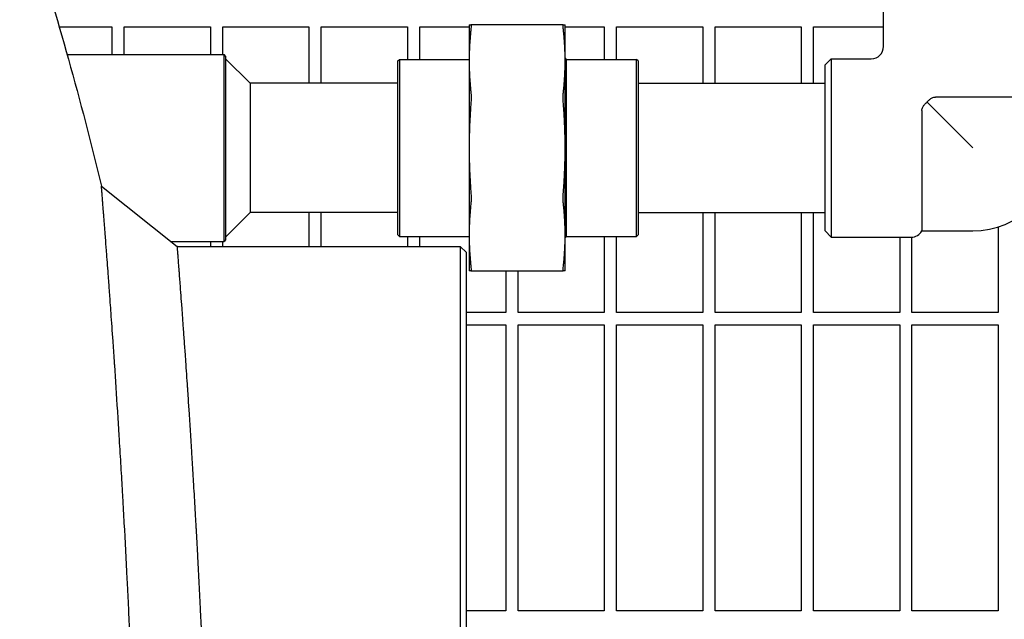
# Model space of a CAD drawing. Header units: inches. Extents: x 5 to 1128, y -85 to 748.
# Tile 661 of 689: x 777 to 787, y 588 to 594. Entities that reach past the tile are written whole.
import ezdxf

# ---------------------------------------------------------------- set-up
doc = ezdxf.new("R2010")
doc.units = ezdxf.units.IN
doc.header["$LTSCALE"] = 32
doc.header["$MEASUREMENT"] = 0
doc.layers.add('Visible (ANSI)', color=7, linetype='Continuous', lineweight=30)

msp = doc.modelspace()

# ---------------------------------------------------------------- linework, layer by layer
at = {"layer": 'Visible (ANSI)'}
for p, q in [((785.38423, 593.72103), (785.38423, 594.12728)), ((777.01144, 593.92228), (777.54813, 593.92228)), ((777.54813, 593.92228), (777.54813, 593.63978)), ((777.67313, 593.63978), (777.67313, 593.92228)), ((777.67313, 593.92228), (778.54813, 593.92228)), ((778.54813, 593.92228), (778.54813, 593.63978)), ((778.67313, 593.63978), (778.67313, 593.92228)), ((778.67313, 593.92228), (779.54813, 593.92228)), ((779.54813, 593.92228), (779.54813, 593.34728)), ((779.67313, 593.34728), (779.67313, 593.92228)), ((779.67313, 593.92228), (780.54813, 593.92228)), ((780.54813, 593.92228), (780.54813, 593.58978)), ((780.67313, 593.58978), (780.67313, 593.92228)), ((780.67313, 593.92228), (781.17548, 593.92228)), ((781.17548, 593.93978), (781.17548, 593.57366)), ((782.13185, 593.93978), (781.19411, 593.93978)), ((782.15048, 593.57366), (782.15048, 593.93978)), ((782.15048, 593.92228), (782.54813, 593.92228)), ((782.54813, 593.92228), (782.54813, 593.58978)), ((782.67313, 593.58978), (782.67313, 593.92228)), ((782.67313, 593.92228), (783.54813, 593.92228)), ((783.54813, 593.92228), (783.54813, 593.34728)), ((783.67313, 593.34728), (783.67313, 593.92228)), ((783.67313, 593.92228), (784.54813, 593.92228)), ((784.54813, 593.92228), (784.54813, 593.34728)), ((784.67313, 593.34728), (784.67313, 593.92228)), ((784.67313, 593.92228), (785.38423, 593.92228)), ((777.09196, 593.63978), (778.68635, 593.63978)), ((778.68635, 591.73978), (778.68635, 593.63978)), ((778.70198, 593.62415), (778.68635, 593.63978)), ((778.70198, 593.62415), (778.70198, 591.7554)), ((782.16548, 593.58978), (782.15048, 593.60478)), ((778.95198, 593.34728), (778.70198, 593.59728)), ((780.45198, 593.57415), (780.4676, 593.58978)), ((780.45198, 591.8054), (780.45198, 593.57415)), ((780.4676, 593.58978), (780.4676, 591.78978)), ((780.4676, 593.58978), (781.17548, 593.58978)), ((781.17548, 593.57366), (781.17548, 592.68978)), ((782.15048, 592.68978), (782.15048, 593.57366)), ((782.16548, 591.78978), (782.16548, 593.58978)), ((782.16548, 593.58978), (782.87485, 593.58978)), ((782.87485, 591.78978), (782.87485, 593.58978)), ((782.89048, 593.57415), (782.87485, 593.58978)), ((782.89048, 593.57415), (782.89048, 591.8054)), ((784.79048, 593.53353), (784.85298, 593.59603)), ((784.79048, 591.84603), (784.79048, 593.53353)), ((784.85298, 593.59603), (784.85298, 591.78353)), ((784.85298, 593.59603), (785.25923, 593.59603)), ((780.45198, 593.34728), (778.95198, 593.34728)), ((778.95198, 593.34728), (778.95198, 592.68978)), ((782.89048, 593.34728), (784.79048, 593.34728)), ((787.13423, 593.20653), (785.91015, 593.20653)), ((785.82559, 593.15466), (786.29048, 592.68978)), ((785.77373, 593.0701), (785.77373, 591.84603)), ((778.95198, 592.68978), (778.95198, 592.03228)), ((781.17548, 592.68978), (781.17548, 591.8059)), ((782.15048, 591.8059), (782.15048, 592.68978)), ((777.44081, 592.30181), (778.21159, 591.68978)), ((778.95198, 592.03228), (778.70198, 591.78228)), ((780.45198, 592.03228), (778.95198, 592.03228)), ((779.54813, 592.03228), (779.54813, 591.68978)), ((779.67313, 591.68978), (779.67313, 592.03228)), ((782.89048, 592.03228), (784.79048, 592.03228)), ((783.54813, 592.03228), (783.54813, 591.01603)), ((783.67313, 591.01603), (783.67313, 592.03228)), ((784.54813, 592.03228), (784.54813, 591.01603)), ((784.67313, 591.01603), (784.67313, 592.03228)), ((780.45198, 591.8054), (780.4676, 591.78978)), ((781.17548, 591.8059), (781.17548, 591.43978)), ((782.15048, 591.43978), (782.15048, 591.8059)), ((782.89048, 591.8054), (782.87485, 591.78978)), ((784.79048, 591.84603), (784.85298, 591.78353)), ((785.77373, 591.84603), (786.29048, 591.84603)), ((786.54813, 591.88633), (786.54813, 591.01603)), ((778.14862, 591.73978), (778.68635, 591.73978)), ((778.54813, 591.73978), (778.54813, 591.68978)), ((778.67313, 591.68978), (778.67313, 591.73978)), ((778.70198, 591.7554), (778.68635, 591.73978)), ((780.4676, 591.78978), (781.17548, 591.78978)), ((780.54813, 591.78978), (780.54813, 591.68978)), ((780.67313, 591.68978), (780.67313, 591.78978)), ((782.16548, 591.78978), (782.15048, 591.77478)), ((782.16548, 591.78978), (782.87485, 591.78978)), ((782.54813, 591.78978), (782.54813, 591.01603)), ((782.67313, 591.01603), (782.67313, 591.78978)), ((784.85298, 591.78353), (785.66548, 591.78353)), ((785.54813, 591.78353), (785.54813, 591.01603)), ((785.67313, 591.01603), (785.67313, 591.78376)), ((778.21159, 591.68978), (781.08505, 591.68978)), ((781.08505, 591.68978), (781.14755, 591.62728)), ((781.08505, 591.68969), (781.08505, 571.68978)), ((781.14755, 571.75228), (781.14755, 591.62719)), ((781.19411, 591.43978), (782.13185, 591.43978)), ((781.54813, 591.43978), (781.54813, 591.01603)), ((781.67313, 591.01603), (781.67313, 591.43978)), ((781.54813, 591.01603), (781.14755, 591.01603)), ((782.54813, 591.01603), (781.67313, 591.01603)), ((783.54813, 591.01603), (782.67313, 591.01603)), ((784.54813, 591.01603), (783.67313, 591.01603)), ((785.54813, 591.01603), (784.67313, 591.01603)), ((786.54813, 591.01603), (785.67313, 591.01603)), ((781.14755, 590.89103), (781.54813, 590.89103)), ((781.54813, 590.89103), (781.54813, 587.98478)), ((781.67313, 587.98478), (781.67313, 590.89103)), ((781.67313, 590.89103), (782.54813, 590.89103)), ((782.54813, 590.89103), (782.54813, 587.98478)), ((782.67313, 587.98478), (782.67313, 590.89103)), ((782.67313, 590.89103), (783.54813, 590.89103)), ((783.54813, 590.89103), (783.54813, 587.98478)), ((783.67313, 587.98478), (783.67313, 590.89103)), ((783.67313, 590.89103), (784.54813, 590.89103)), ((784.54813, 590.89103), (784.54813, 587.98478)), ((784.67313, 587.98478), (784.67313, 590.89103)), ((784.67313, 590.89103), (785.54813, 590.89103)), ((785.54813, 590.89103), (785.54813, 587.98478)), ((785.67313, 587.98478), (785.67313, 590.89103)), ((785.67313, 590.89103), (786.54813, 590.89103)), ((786.54813, 590.89103), (786.54813, 587.98478)), ((781.54813, 587.98478), (781.14755, 587.98478)), ((782.54813, 587.98478), (781.67313, 587.98478)), ((783.54813, 587.98478), (782.67313, 587.98478)), ((784.54813, 587.98478), (783.67313, 587.98478)), ((785.54813, 587.98478), (784.67313, 587.98478)), ((786.54813, 587.98478), (785.67313, 587.98478))]:
    msp.add_line(p, q, dxfattribs=at)
for centre, radius, end in [((785.25923, 593.72103), 0.125, 0), ((786.29048, 592.68978), 0.84375, 0), ((785.66548, 591.90853), 0.125, 330)]:
    msp.add_arc(centre, radius, 270, end, dxfattribs=at)
for points, knots in [([(765.90563, 606.43978), (766.62457, 606.43978), (767.34313, 606.32408), (768.80064, 605.85436), (769.53668, 605.48323), (771.10496, 604.40221), (771.92208, 603.63507), (773.50936, 601.71988), (774.26917, 600.54352), (775.62778, 597.89524), (776.22644, 596.42322), (776.99369, 594.0215), (777.23032, 593.17365), (777.44081, 592.30181)], [0, 0, 0, 0, 0.1597645, 0.1597645, 0.3319034, 0.3319034, 0.5428381, 0.5428381, 0.7725466, 0.7725466, 1.0022551, 1.0022551, 1.1209427, 1.1209427, 1.1209427, 1.1209427]), ([(781.19411, 593.93978), (781.19539, 593.93978), (781.19603, 593.93631), (781.19603, 593.92422), (781.19539, 593.91492), (781.19411, 593.90317)], [0.39703999, 0.39703999, 0.39703999, 0.39703999, 0.51738947, 0.51738947, 0.63773894, 0.63773894, 0.63773894, 0.63773894]), ([(782.13185, 593.90317), (782.13056, 593.91492), (782.12993, 593.92422), (782.12993, 593.93631), (782.13056, 593.93978), (782.13185, 593.93978)], [1.29972856, 1.29972856, 1.29972856, 1.29972856, 1.42007803, 1.42007803, 1.54042751, 1.54042751, 1.54042751, 1.54042751]), ([(781.19411, 593.24416), (781.19539, 593.23241), (781.19603, 593.2182), (781.19603, 593.18901), (781.19539, 593.17239), (781.19411, 593.15577)], [0.39703999, 0.39703999, 0.39703999, 0.39703999, 0.51738947, 0.51738947, 0.63773894, 0.63773894, 0.63773894, 0.63773894]), ([(782.13185, 593.15577), (782.13056, 593.17239), (782.12993, 593.18901), (782.12993, 593.2182), (782.13056, 593.23241), (782.13185, 593.24416)], [1.29972856, 1.29972856, 1.29972856, 1.29972856, 1.42007803, 1.42007803, 1.54042751, 1.54042751, 1.54042751, 1.54042751]), ([(785.82559, 593.15466), (785.82745, 593.15697), (785.82933, 593.15922), (785.83639, 593.16738), (785.84383, 593.17544), (785.85952, 593.18917), (785.86745, 593.19479), (785.88937, 593.2051), (785.90106, 593.20653), (785.91015, 593.20653)], [-0.20832254, -0.20832254, -0.20832254, -0.20832254, -0.18739286, -0.18739286, -0.13036023, -0.13036023, -0.07767244, -0.07767244, 0, 0, 0, 0]), ([(785.77373, 593.0701), (785.77373, 593.07639), (785.77445, 593.0826), (785.77735, 593.09466), (785.77948, 593.10039), (785.7866, 593.11456), (785.79231, 593.1223), (785.80621, 593.1378), (785.81579, 593.14677), (785.82559, 593.15466)], [-0.45272505, -0.45272505, -0.45272505, -0.45272505, -0.39374992, -0.39374992, -0.33575589, -0.33575589, -0.24538773, -0.24538773, -0.14472543, -0.14472543, -0.14472543, -0.14472543]), ([(777.85269, 583.8196), (777.85168, 583.88214), (777.85062, 583.94461), (777.84953, 584.00701), (777.84945, 584.01132), (777.84937, 584.01562), (777.8493, 584.01992), (777.84737, 584.1285), (777.84532, 584.23686), (777.84314, 584.34493), (777.84304, 584.34978), (777.84294, 584.35463), (777.84285, 584.35948), (777.83827, 584.58509), (777.83313, 584.80947), (777.82747, 585.03212), (777.82732, 585.03801), (777.82717, 585.0439), (777.82702, 585.04978), (777.8242, 585.16037), (777.82124, 585.27052), (777.81816, 585.38019), (777.81798, 585.38661), (777.8178, 585.39302), (777.81762, 585.39944), (777.81293, 585.56564), (777.80796, 585.73072), (777.80272, 585.89445), (777.80092, 585.95085), (777.79908, 586.00715), (777.79721, 586.06333), (777.79696, 586.07085), (777.79671, 586.07838), (777.79645, 586.0859), (777.79627, 586.0914), (777.79609, 586.09689), (777.7959, 586.10239), (777.79258, 586.20136), (777.78916, 586.29996), (777.78564, 586.39812), (777.78535, 586.40606), (777.78507, 586.41399), (777.78478, 586.42193), (777.77713, 586.63441), (777.76903, 586.84477), (777.76056, 587.05221), (777.76022, 587.06067), (777.75987, 587.06913), (777.75952, 587.07758), (777.75549, 587.17591), (777.75137, 587.27357), (777.74718, 587.37047), (777.7468, 587.37913), (777.74643, 587.38778), (777.74605, 587.39643), (777.73946, 587.54811), (777.73268, 587.69789), (777.72576, 587.84541), (777.72355, 587.89266), (777.72131, 587.93974), (777.71906, 587.98666), (777.71862, 587.99585), (777.71818, 588.00505), (777.71774, 588.01423), (777.71336, 588.10504), (777.70892, 588.1952), (777.70443, 588.2846), (777.70396, 588.29388), (777.70349, 588.30315), (777.70303, 588.31241), (777.69329, 588.50527), (777.68331, 588.69452), (777.67319, 588.87911), (777.6727, 588.8881), (777.6722, 588.89708), (777.67171, 588.90606), (777.66675, 588.99619), (777.66176, 589.0852), (777.65675, 589.17296), (777.65625, 589.1818), (777.65574, 589.19062), (777.65524, 589.19942), (777.65301, 589.23841), (777.65077, 589.27714), (777.64853, 589.31562), (777.64314, 589.40834), (777.63774, 589.49956), (777.63234, 589.58913), (777.6295, 589.63618), (777.62666, 589.68289), (777.62382, 589.72924), (777.62329, 589.73781), (777.62277, 589.74636), (777.62224, 589.75491), (777.61731, 589.8351), (777.61238, 589.9141), (777.60746, 589.99175), (777.60694, 589.99987), (777.60643, 590.00798), (777.60591, 590.01608), (777.59564, 590.17777), (777.58545, 590.33352), (777.57548, 590.48209), (777.57502, 590.48902), (777.57455, 590.49594), (777.57409, 590.50283), (777.56937, 590.573), (777.56471, 590.64155), (777.56011, 590.70835), (777.55967, 590.71474), (777.55923, 590.72112), (777.55879, 590.72748), (777.552, 590.82603), (777.54536, 590.92073), (777.53892, 591.01124), (777.5363, 591.04803), (777.53371, 591.08422), (777.53115, 591.1198), (777.53074, 591.12551), (777.53033, 591.1312), (777.52992, 591.13688), (777.52576, 591.19467), (777.52167, 591.25079), (777.51769, 591.3051), (777.51731, 591.31032), (777.51693, 591.31553), (777.51654, 591.32072), (777.51437, 591.35031), (777.51223, 591.37935), (777.51012, 591.40783), (777.50408, 591.48928), (777.49831, 591.56605), (777.4929, 591.63733), (777.49264, 591.64079), (777.49238, 591.64423), (777.49212, 591.64766), (777.48856, 591.69453), (777.48515, 591.73904), (777.48191, 591.78112), (777.4817, 591.78383), (777.4815, 591.78652), (777.48129, 591.78921), (777.47638, 591.85292), (777.47187, 591.91095), (777.46778, 591.96308), (777.46774, 591.9636), (777.4677, 591.96412), (777.46766, 591.96464), (777.46751, 591.96658), (777.46736, 591.96852), (777.46721, 591.97044), (777.46594, 591.98656), (777.46472, 592.00213), (777.46354, 592.01715), (777.4634, 592.0189), (777.46326, 592.02064), (777.46313, 592.02237), (777.46065, 592.05385), (777.45835, 592.08283), (777.45625, 592.10922), (777.45615, 592.11057), (777.45604, 592.11191), (777.45593, 592.11325), (777.45495, 592.12564), (777.45401, 592.13745), (777.45312, 592.14866), (777.45302, 592.14982), (777.45293, 592.15097), (777.45284, 592.15212), (777.45097, 592.1755), (777.44931, 592.19625), (777.44787, 592.21427), (777.44781, 592.21504), (777.44774, 592.2158), (777.44768, 592.21656), (777.44699, 592.22515), (777.44635, 592.23311), (777.44577, 592.24043), (777.44572, 592.24098), (777.44568, 592.24153), (777.44563, 592.24207), (777.44441, 592.25727), (777.44342, 592.26962), (777.44266, 592.27902), (777.44264, 592.2792), (777.44263, 592.27939), (777.44261, 592.27957), (777.44224, 592.2842), (777.44192, 592.2881), (777.44167, 592.29128), (777.44166, 592.29136), (777.44165, 592.29144), (777.44165, 592.29152), (777.44112, 592.29798), (777.44085, 592.30139), (777.44082, 592.30177), (777.44082, 592.30179), (777.44082, 592.3018), (777.44082, 592.30181), (777.44081, 592.30181), (777.44081, 592.30181), (777.44081, 592.30181)], [0, 0, 0, 0, 0.00317227, 0.00317227, 0.00317227, 0.00339114, 0.00339114, 0.00339114, 0.00891205, 0.00891205, 0.00891205, 0.00915985, 0.00915985, 0.00915985, 0.02068802, 0.02068802, 0.02068802, 0.0209928, 0.0209928, 0.0209928, 0.0267209, 0.0267209, 0.0267209, 0.02705607, 0.02705607, 0.02705607, 0.03574195, 0.03574195, 0.03574195, 0.03873382, 0.03873382, 0.03873382, 0.03913463, 0.03913463, 0.03913463, 0.03942755, 0.03942755, 0.03942755, 0.04470324, 0.04470324, 0.04470324, 0.04512994, 0.04512994, 0.04512994, 0.05655954, 0.05655954, 0.05655954, 0.05702573, 0.05702573, 0.05702573, 0.06245006, 0.06245006, 0.06245006, 0.06293487, 0.06293487, 0.06293487, 0.07143847, 0.07143847, 0.07143847, 0.07416168, 0.07416168, 0.07416168, 0.07469555, 0.07469555, 0.07469555, 0.07997445, 0.07997445, 0.07997445, 0.08052233, 0.08052233, 0.08052233, 0.09193126, 0.09193126, 0.09193126, 0.09248718, 0.09248718, 0.09248718, 0.09807213, 0.09807213, 0.09807213, 0.0986342, 0.0986342, 0.0986342, 0.10112222, 0.10112222, 0.10112222, 0.10711762, 0.10711762, 0.10711762, 0.11026641, 0.11026641, 0.11026641, 0.11084874, 0.11084874, 0.11084874, 0.11631456, 0.11631456, 0.11631456, 0.11688647, 0.11688647, 0.11688647, 0.12830991, 0.12830991, 0.12830991, 0.12884267, 0.12884267, 0.12884267, 0.13426219, 0.13426219, 0.13426219, 0.13478062, 0.13478062, 0.13478062, 0.14281592, 0.14281592, 0.14281592, 0.14608145, 0.14608145, 0.14608145, 0.1466056, 0.1466056, 0.1466056, 0.15194053, 0.15194053, 0.15194053, 0.15245353, 0.15245353, 0.15245353, 0.15537882, 0.15537882, 0.15537882, 0.16374462, 0.16374462, 0.16374462, 0.1641504, 0.1641504, 0.1641504, 0.1696915, 0.1696915, 0.1696915, 0.17004813, 0.17004813, 0.17004813, 0.17850139, 0.17850139, 0.17850139, 0.17858579, 0.17858579, 0.17858579, 0.17890143, 0.17890143, 0.17890143, 0.18154173, 0.18154173, 0.18154173, 0.18184936, 0.18184936, 0.18184936, 0.18743201, 0.18743201, 0.18743201, 0.18771777, 0.18771777, 0.18771777, 0.19036529, 0.19036529, 0.19036529, 0.19063906, 0.19063906, 0.19063906, 0.19621958, 0.19621958, 0.19621958, 0.19645702, 0.19645702, 0.19645702, 0.19915143, 0.19915143, 0.19915143, 0.19935422, 0.19935422, 0.19935422, 0.20502389, 0.20502389, 0.20502389, 0.20513617, 0.20513617, 0.20513617, 0.20796343, 0.20796343, 0.20796343, 0.20803437, 0.20803437, 0.20803437, 0.21384643, 0.21384643, 0.21384643, 0.21413156, 0.21413156, 0.21413156, 0.21421458, 0.21421458, 0.21421458, 0.21421458]), ([(781.19411, 592.22379), (781.19539, 592.20717), (781.19603, 592.19055), (781.19603, 592.16136), (781.19539, 592.14715), (781.19411, 592.1354)], [0.39703999, 0.39703999, 0.39703999, 0.39703999, 0.51738947, 0.51738947, 0.63773894, 0.63773894, 0.63773894, 0.63773894]), ([(782.13185, 592.1354), (782.13056, 592.14715), (782.12993, 592.16136), (782.12993, 592.19055), (782.13056, 592.20717), (782.13185, 592.22379)], [1.29972856, 1.29972856, 1.29972856, 1.29972856, 1.42007803, 1.42007803, 1.54042751, 1.54042751, 1.54042751, 1.54042751]), ([(778.58673, 583.73137), (778.58578, 583.79125), (778.58479, 583.85105), (778.58376, 583.91077), (778.58369, 583.91489), (778.58361, 583.91901), (778.58354, 583.92313), (778.58174, 584.02705), (778.57981, 584.1307), (778.57776, 584.23406), (778.57767, 584.2387), (778.57758, 584.24334), (778.57748, 584.24797), (778.57319, 584.46373), (778.56837, 584.67815), (778.56307, 584.89082), (778.56293, 584.89644), (778.56279, 584.90206), (778.56265, 584.90768), (778.56, 585.01331), (778.55723, 585.11849), (778.55435, 585.22319), (778.55418, 585.22932), (778.55401, 585.23544), (778.55384, 585.24157), (778.54945, 585.40024), (778.5448, 585.55778), (778.53989, 585.71401), (778.53821, 585.76783), (778.53649, 585.8215), (778.53474, 585.87503), (778.53451, 585.88221), (778.53427, 585.88937), (778.53404, 585.89654), (778.53387, 585.90178), (778.53369, 585.90702), (778.53352, 585.91225), (778.53042, 586.00653), (778.52722, 586.10038), (778.52394, 586.19372), (778.52368, 586.20127), (778.52341, 586.20882), (778.52314, 586.21636), (778.51601, 586.4184), (778.50848, 586.61806), (778.50061, 586.8147), (778.50029, 586.82272), (778.49997, 586.83073), (778.49965, 586.83874), (778.4959, 586.93194), (778.49208, 587.02446), (778.48819, 587.11622), (778.48784, 587.12442), (778.48749, 587.13262), (778.48714, 587.14081), (778.48103, 587.28445), (778.47475, 587.42622), (778.46833, 587.56589), (778.46628, 587.61061), (778.46421, 587.65514), (778.46213, 587.69947), (778.46172, 587.70816), (778.46131, 587.71684), (778.4609, 587.72551), (778.45685, 587.81129), (778.45275, 587.89629), (778.44861, 587.98045), (778.44818, 587.98918), (778.44775, 587.99791), (778.44732, 588.00663), (778.43835, 588.18815), (778.42919, 588.36573), (778.41991, 588.53873), (778.41946, 588.54716), (778.41901, 588.55558), (778.41856, 588.56398), (778.41401, 588.64845), (778.40944, 588.73181), (778.40485, 588.814), (778.40439, 588.82227), (778.40393, 588.83053), (778.40347, 588.83877), (778.40143, 588.87527), (778.39938, 588.91153), (778.39733, 588.94753), (778.3924, 589.03429), (778.38746, 589.11958), (778.38253, 589.20329), (778.37994, 589.24726), (778.37736, 589.29082), (778.37477, 589.33396), (778.37429, 589.34194), (778.37382, 589.34991), (778.37334, 589.35786), (778.36885, 589.43248), (778.36438, 589.50582), (778.35993, 589.5778), (778.35946, 589.58533), (778.35899, 589.59285), (778.35853, 589.60035), (778.34923, 589.75019), (778.34004, 589.89403), (778.33107, 590.03109), (778.33065, 590.03749), (778.33024, 590.04386), (778.32982, 590.05023), (778.32557, 590.11495), (778.32138, 590.17814), (778.31725, 590.23972), (778.31685, 590.24561), (778.31646, 590.25149), (778.31606, 590.25735), (778.30995, 590.3482), (778.30398, 590.43548), (778.2982, 590.51897), (778.29584, 590.5529), (778.29352, 590.58624), (778.29123, 590.61895), (778.29086, 590.62421), (778.29049, 590.62944), (778.29012, 590.63466), (778.28639, 590.68779), (778.28274, 590.73923), (778.2792, 590.78879), (778.27886, 590.79355), (778.27852, 590.7983), (778.27818, 590.80303), (778.27625, 590.83001), (778.27435, 590.85644), (778.27249, 590.8823), (778.26715, 590.95626), (778.26207, 591.0256), (778.25731, 591.09009), (778.25708, 591.09322), (778.25685, 591.09634), (778.25662, 591.09944), (778.25348, 591.14185), (778.25048, 591.18213), (778.24763, 591.22023), (778.24745, 591.22268), (778.24726, 591.22512), (778.24708, 591.22755), (778.24276, 591.28524), (778.23878, 591.33783), (778.23517, 591.38514), (778.23514, 591.38561), (778.2351, 591.38608), (778.23507, 591.38655), (778.23493, 591.38832), (778.2348, 591.39007), (778.23466, 591.39182), (778.23355, 591.40644), (778.23247, 591.42056), (778.23143, 591.43415), (778.23131, 591.43574), (778.23119, 591.43731), (778.23107, 591.43888), (778.22888, 591.46738), (778.22687, 591.49356), (778.22503, 591.51738), (778.22493, 591.5186), (778.22484, 591.51981), (778.22475, 591.52102), (778.22388, 591.5322), (778.22306, 591.54284), (778.22228, 591.55295), (778.22219, 591.554), (778.22211, 591.55503), (778.22203, 591.55607), (778.2204, 591.57714), (778.21895, 591.59578), (778.21769, 591.61189), (778.21764, 591.61257), (778.21759, 591.61325), (778.21753, 591.61393), (778.21693, 591.6216), (778.21638, 591.6287), (778.21587, 591.63521), (778.21583, 591.6357), (778.2158, 591.63618), (778.21576, 591.63667), (778.2147, 591.65018), (778.21384, 591.66111), (778.21319, 591.66947), (778.21318, 591.66963), (778.21316, 591.6698), (778.21315, 591.66996), (778.21283, 591.67408), (778.21255, 591.67755), (778.21233, 591.68038), (778.21233, 591.68046), (778.21232, 591.68053), (778.21231, 591.6806), (778.21186, 591.68635), (778.21162, 591.6894), (778.2116, 591.68975), (778.21159, 591.68976), (778.21159, 591.68977), (778.21159, 591.68978), (778.21159, 591.68978), (778.21159, 591.68978), (778.21159, 591.68978)], [0, 0, 0, 0, 0.00317227, 0.00317227, 0.00317227, 0.00339114, 0.00339114, 0.00339114, 0.00891205, 0.00891205, 0.00891205, 0.00915985, 0.00915985, 0.00915985, 0.02068802, 0.02068802, 0.02068802, 0.0209928, 0.0209928, 0.0209928, 0.0267209, 0.0267209, 0.0267209, 0.02705607, 0.02705607, 0.02705607, 0.03574195, 0.03574195, 0.03574195, 0.03873382, 0.03873382, 0.03873382, 0.03913463, 0.03913463, 0.03913463, 0.03942755, 0.03942755, 0.03942755, 0.04470324, 0.04470324, 0.04470324, 0.04512994, 0.04512994, 0.04512994, 0.05655954, 0.05655954, 0.05655954, 0.05702573, 0.05702573, 0.05702573, 0.06245006, 0.06245006, 0.06245006, 0.06293487, 0.06293487, 0.06293487, 0.07143847, 0.07143847, 0.07143847, 0.07416168, 0.07416168, 0.07416168, 0.07469555, 0.07469555, 0.07469555, 0.07997445, 0.07997445, 0.07997445, 0.08052233, 0.08052233, 0.08052233, 0.09193126, 0.09193126, 0.09193126, 0.09248718, 0.09248718, 0.09248718, 0.09807213, 0.09807213, 0.09807213, 0.0986342, 0.0986342, 0.0986342, 0.10112222, 0.10112222, 0.10112222, 0.10711762, 0.10711762, 0.10711762, 0.11026641, 0.11026641, 0.11026641, 0.11084874, 0.11084874, 0.11084874, 0.11631456, 0.11631456, 0.11631456, 0.11688647, 0.11688647, 0.11688647, 0.12830991, 0.12830991, 0.12830991, 0.12884267, 0.12884267, 0.12884267, 0.13426219, 0.13426219, 0.13426219, 0.13478062, 0.13478062, 0.13478062, 0.14281592, 0.14281592, 0.14281592, 0.14608145, 0.14608145, 0.14608145, 0.1466056, 0.1466056, 0.1466056, 0.15194053, 0.15194053, 0.15194053, 0.15245353, 0.15245353, 0.15245353, 0.15537882, 0.15537882, 0.15537882, 0.16374462, 0.16374462, 0.16374462, 0.1641504, 0.1641504, 0.1641504, 0.1696915, 0.1696915, 0.1696915, 0.17004813, 0.17004813, 0.17004813, 0.17850139, 0.17850139, 0.17850139, 0.17858579, 0.17858579, 0.17858579, 0.17890143, 0.17890143, 0.17890143, 0.18154173, 0.18154173, 0.18154173, 0.18184936, 0.18184936, 0.18184936, 0.18743201, 0.18743201, 0.18743201, 0.18771777, 0.18771777, 0.18771777, 0.19036529, 0.19036529, 0.19036529, 0.19063906, 0.19063906, 0.19063906, 0.19621958, 0.19621958, 0.19621958, 0.19645702, 0.19645702, 0.19645702, 0.19915143, 0.19915143, 0.19915143, 0.19935422, 0.19935422, 0.19935422, 0.20502389, 0.20502389, 0.20502389, 0.20513617, 0.20513617, 0.20513617, 0.20796343, 0.20796343, 0.20796343, 0.20803437, 0.20803437, 0.20803437, 0.21384643, 0.21384643, 0.21384643, 0.21413156, 0.21413156, 0.21413156, 0.21421466, 0.21421466, 0.21421466, 0.21421466]), ([(781.19411, 591.47639), (781.19539, 591.46464), (781.19603, 591.45534), (781.19603, 591.44325), (781.19539, 591.43978), (781.19411, 591.43978)], [0.39703999, 0.39703999, 0.39703999, 0.39703999, 0.51738947, 0.51738947, 0.63773894, 0.63773894, 0.63773894, 0.63773894]), ([(782.13185, 591.43978), (782.13056, 591.43978), (782.12993, 591.44325), (782.12993, 591.45534), (782.13056, 591.46464), (782.13185, 591.47639)], [1.29972856, 1.29972856, 1.29972856, 1.29972856, 1.42007803, 1.42007803, 1.54042751, 1.54042751, 1.54042751, 1.54042751])]:
    msp.add_open_spline(points, degree=3, knots=knots, dxfattribs=at)
for points, weights in [([(781.17548, 593.93978), (781.17548, 593.93978), (781.19411, 593.93978)], [1, 1.05512060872, 1.07707509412]), ([(781.19411, 593.90317), (781.17548, 593.73306), (781.17548, 593.57366)], [1.07707509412, 1.05512060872, 1]), ([(782.13185, 593.93978), (782.15048, 593.93978), (782.15048, 593.93978)], [1.07707509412, 1.05512060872, 1]), ([(782.15048, 593.57366), (782.15048, 593.73306), (782.13185, 593.90317)], [1, 1.05512060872, 1.07707509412]), ([(781.17548, 593.57366), (781.17548, 593.41427), (781.19411, 593.24416)], [1, 1.05512060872, 1.07707509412]), ([(782.13185, 593.24416), (782.15048, 593.41427), (782.15048, 593.57366)], [1.07707509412, 1.05512060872, 1]), ([(781.19411, 593.15577), (781.17548, 592.9152), (781.17548, 592.68978)], [1.07707509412, 1.05512060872, 1]), ([(782.15048, 592.68978), (782.15048, 592.9152), (782.13185, 593.15577)], [1, 1.05512060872, 1.07707509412]), ([(781.17548, 592.68978), (781.17548, 592.46436), (781.19411, 592.22379)], [1, 1.05512060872, 1.07707509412]), ([(782.13185, 592.22379), (782.15048, 592.46436), (782.15048, 592.68978)], [1.07707509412, 1.05512060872, 1]), ([(781.19411, 592.1354), (781.17548, 591.96529), (781.17548, 591.8059)], [1.07707509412, 1.05512060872, 1]), ([(782.15048, 591.8059), (782.15048, 591.96529), (782.13185, 592.1354)], [1, 1.05512060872, 1.07707509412]), ([(781.17548, 591.8059), (781.17548, 591.6465), (781.19411, 591.47639)], [1, 1.05512060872, 1.07707509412]), ([(782.13185, 591.47639), (782.15048, 591.6465), (782.15048, 591.8059)], [1.07707509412, 1.05512060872, 1]), ([(781.19411, 591.43978), (781.17548, 591.43978), (781.17548, 591.43978)], [1.07707509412, 1.05512060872, 1]), ([(782.15048, 591.43978), (782.15048, 591.43978), (782.13185, 591.43978)], [1, 1.05512060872, 1.07707509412])]:
    msp.add_rational_spline(points, weights, degree=2, dxfattribs=at)

doc.saveas('drawing.dxf')
